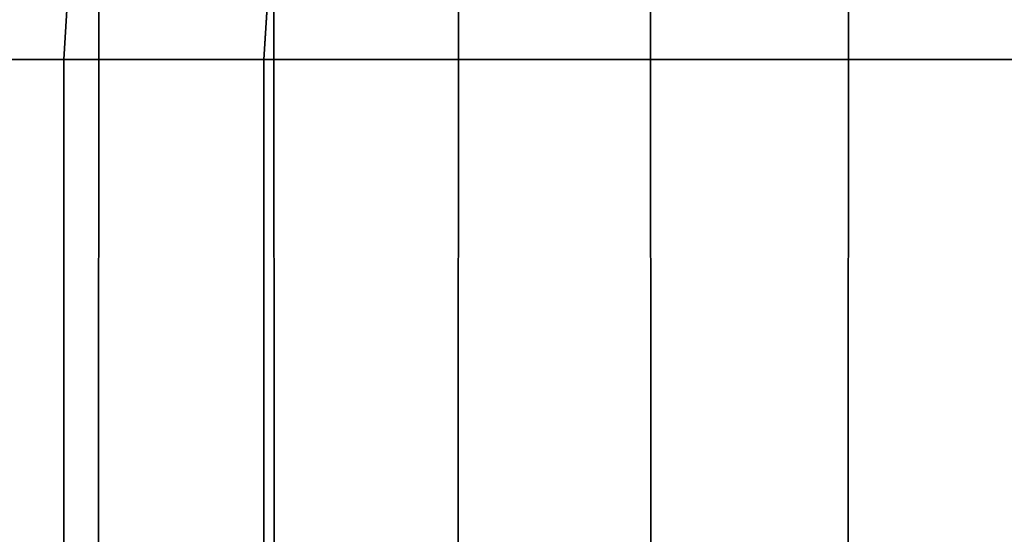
# Model space of a CAD drawing. Header units: metres. Extents: x -109 to 109, y -100 to 76.
# Tile 263 of 337: x 70.27 to 75.24, y 11.6 to 14.2. Entities that reach past the tile are written whole.
import ezdxf

# ---------------------------------------------------------------- set-up
doc = ezdxf.new("R2010")
doc.units = ezdxf.units.M
doc.layers.add('solid_21062310', color=7, linetype='CONTINUOUS')

msp = doc.modelspace()

# ---------------------------------------------------------------- linework, layer by layer
at = {"layer": 'solid_21062310'}
for points in [[(70.489227, 14, -11.526952), (69.522751, 14, -10.968957), (69.51825, 14.529047, -10.932803), (70.521744, 14.529047, -11.512232)], [(70.521729, 14.529047, 11.512224), (69.51825, 14.529047, 10.932801), (69.522751, 14, 10.968957), (70.489227, 14, 11.526952)], [(70.489227, 14, -11.526952), (70.521744, 14.529047, -11.512232), (71.516647, 14.265715, -12), (71.5, 14, -12)], [(71.516609, 14.265453, 12), (70.521729, 14.529047, 11.512224), (70.489227, 14, 11.526952), (71.5, 14, 12)], [(69.83886, 14.5, 8.1166), (70.666496, 14.5, 8.730422), (70.665344, 11.5, 8.729441), (69.840149, 11.5, 8.11726)], [(70.666496, 14.5, -8.730422), (69.83886, 14.5, -8.1166), (69.840149, 11.5, -8.11726), (70.665344, 11.5, -8.729441)], [(70.666496, 14.5, 8.730422), (71.550323, 14.5, 9.260166), (71.551567, 11.5, 9.260394), (70.665344, 11.5, 8.729441)], [(71.550323, 14.5, -9.260166), (70.666496, 14.5, -8.730422), (70.665344, 11.5, -8.729441), (71.551567, 11.5, -9.260394)], [(71.550323, 14.5, 9.260166), (72.481812, 14.5, 9.70073), (72.48069, 11.5, 9.700171), (71.551567, 11.5, 9.260394)], [(71.550323, 14.5, -9.260166), (71.551567, 11.5, -9.260394), (72.48069, 11.5, -9.700171), (72.481812, 14.5, -9.70073)], [(72.481812, 14.5, 9.70073), (73.452003, 14.5, 10.047871), (73.45282, 11.5, 10.047668), (72.48069, 11.5, 9.700171)], [(73.452003, 14.5, -10.047871), (72.481812, 14.5, -9.70073), (72.48069, 11.5, -9.700171), (73.45282, 11.5, -10.047668)], [(73.452003, 14.5, 10.047871), (74.451546, 14.5, 10.298244), (74.450508, 11.5, 10.298027), (73.45282, 11.5, 10.047668)], [(74.451546, 14.5, -10.298244), (73.452003, 14.5, -10.047871), (73.45282, 11.5, -10.047668), (74.450508, 11.5, -10.298027)], [(75.470818, 14.5, 10.449439), (75.464752, 11.5, 10.448322), (74.450508, 11.5, 10.298027), (74.451546, 14.5, 10.298244)], [(75.470818, 14.5, -10.449439), (74.451546, 14.5, -10.298244), (74.450508, 11.5, -10.298027), (75.464752, 11.5, -10.448322)], [(71.5, 14, -12), (71.516647, 14.265715, -12), (81.483391, 14.265453, -12), (81.5, 14, -12)], [(71.516609, 14.265453, 12), (71.5, 14, 12), (81.5, 14, 12), (81.483353, 14.265715, 12)], [(70.489227, 6, -11.526952), (69.522751, 6, -10.968957), (69.522751, 14, -10.968957), (70.489227, 14, -11.526952)], [(69.522751, 6, 10.968957), (70.489227, 6, 11.526952), (70.489227, 14, 11.526952), (69.522751, 14, 10.968957)], [(71.5, 6, -12), (70.489227, 6, -11.526952), (70.489227, 14, -11.526952), (71.5, 14, -12)], [(70.489227, 6, 11.526952), (71.5, 6, 12), (71.5, 14, 12), (70.489227, 14, 11.526952)], [(71.5, 6, -12), (71.5, 14, -12), (81.5, 14, -12), (81.5, 6, -12)], [(71.5, 14, 12), (71.5, 6, 12), (81.5, 6, 12), (81.5, 14, 12)]]:
    msp.add_3dface(points, dxfattribs=at)

doc.saveas('drawing.dxf')
